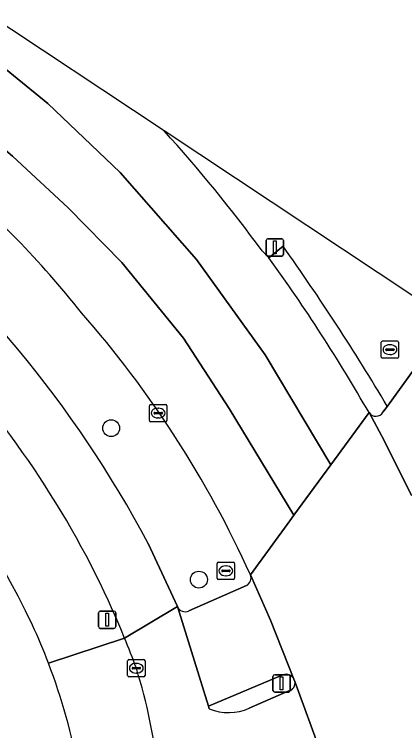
# Model space of a CAD drawing. Extents: x 159039 to 160102, y 381214 to 382524.
# Drawn here: x 160027.87 to 160050.4, y 382180.71 to 382222.07 of the extents above; entities that cross this region are included whole.
import ezdxf

# ---------------------------------------------------------------- set-up
doc = ezdxf.new("R2010")
doc.units = 0
for name, color, linetype in [('IMGEO_Berm_groen', 7, 'Continuous'), ('IMGEO_Boom', 7, 'Continuous'), ('IMGEO_Fietspad_gesloten', 7, 'Continuous'), ('IMGEO_Kolk', 7, 'Continuous'), ('IMGEO_Lichtmast', 7, 'Continuous'), ('IMGEO_Rijbaan_regionaal_gesloten', 7, 'Continuous'), ('IMGEO_Rioolput', 7, 'Continuous'), ('IMGEO_Verkeerseiland_gesloten', 7, 'Continuous'), ('IMGEO_Verkeerseiland_open', 7, 'Continuous'), ('IMGEO_Verkeersregelinstallatiepaal', 7, 'Continuous'), ('IMGEO_Voetpad_open', 7, 'Continuous')]:
    doc.layers.add(name, color=color, linetype=linetype)

msp = doc.modelspace()

# ---------------------------------------------------------------- linework, layer by layer
at = {"layer": 'IMGEO_Berm_groen'}
for points in [[(160049.395, 382199.449), (160052.99, 382204.422), (160036.51, 382215.348)], [(160042.167, 382208.411), (160042.562, 382208.02), (160043.379, 382208.685)], [(160035.583, 382191.525), (160037.284, 382187.872)], [(160037.929, 382187.619), (160041.261, 382189.088)]]:
    msp.add_lwpolyline(points, dxfattribs=at)
for centre, radius, start, end in [((159974.287, 382158.834), 84.056, 36.14285, 42.24704), ((159987.302, 382169.638), 56.69, 38.3878, 49.8687), ((159978.235, 382161.205), 64.87, 27.86532, 51.74472), ((159980.718, 382163.82), 53.395, 25.4885, 57.3461), ((159928.181, 382127.072), 141.178, 30.84152, 35.31605), ((159985.811, 382164.526), 61.111, 24.33721, 41.27742), ((160041.033, 382189.526), 0.494, 297.5473, 21.8664), ((160037.73, 382188.061), 0.485, 202.9666, 294.1984), ((159997.614, 382172.313), 34.49, 20.8877, 24.8312), ((159997.374, 382172.198), 34.755, 10.1586, 20.9235)]:
    msp.add_arc(centre, radius, start, end, dxfattribs=at)
at = {"layer": 'IMGEO_Boom'}
for centre in [(160033.456, 382198.177), (160038.523, 382189.43)]:
    msp.add_circle(centre, 0.489, dxfattribs=at)
at = {"layer": 'IMGEO_Fietspad_gesloten'}
for points in [[(160034.231, 382186.057), (160037.284, 382187.872), (160035.583, 382191.525)], [(160039.12, 382181.961), (160039.072, 382182.114), (160037.284, 382187.872), (160034.231, 382186.057)], [(160045.568, 382179.397), (160044.052, 382183.557)], [(160043.716, 382183.004), (160041.428, 382182.003)]]:
    msp.add_lwpolyline(points, dxfattribs=at)
for centre, radius, start, end in [((159978.235, 382161.205), 64.87, 27.86532, 51.74472), ((159984.115, 382165.527), 54.158, 22.2763, 42.0415), ((159979.85, 382163.877), 58.731, 20.36611, 22.18889), ((160002.63, 382174.353), 33.782, 6.4911, 17.1527), ((160043.626, 382183.437), 0.442, 281.7049, 15.7298), ((160040.223, 382184.762), 3.011, 248.4994, 293.5857)]:
    msp.add_arc(centre, radius, start, end, dxfattribs=at)
at = {"layer": 'IMGEO_Kolk'}
for p, q in [((160035.746, 382199.547), (160036.598, 382199.547)), ((160035.671, 382198.621), (160035.671, 382199.473)), ((160036.159, 382199.327), (160036.184, 382199.327)), ((160036.672, 382199.473), (160036.672, 382198.621)), ((160035.93, 382199.041), (160035.93, 382199.053)), ((160036.368, 382199.004), (160035.97, 382199.004)), ((160035.973, 382199.09), (160036.371, 382199.09)), ((160036.182, 382198.767), (160036.157, 382198.767)), ((160036.414, 382199.053), (160036.414, 382199.041)), ((160036.598, 382198.547), (160035.746, 382198.547)), ((160034.408, 382183.89), (160034.408, 382184.742)), ((160034.483, 382184.816), (160035.335, 382184.816)), ((160035.409, 382184.742), (160035.409, 382183.89)), ((160034.667, 382184.31), (160034.667, 382184.322)), ((160035.105, 382184.273), (160034.707, 382184.273)), ((160034.71, 382184.359), (160035.108, 382184.359)), ((160034.896, 382184.596), (160034.921, 382184.596)), ((160035.151, 382184.322), (160035.151, 382184.31)), ((160034.919, 382184.036), (160034.894, 382184.036)), ((160035.335, 382183.816), (160034.483, 382183.816))]:
    msp.add_line(p, q, dxfattribs=at)
for points in [[(160035.746, 382199.547), (160036.598, 382199.547)], [(160035.671, 382198.621), (160035.671, 382199.473)], [(160036.672, 382199.473), (160036.672, 382198.621)], [(160036.598, 382198.547), (160035.746, 382198.547)], [(160034.408, 382183.89), (160034.408, 382184.742)], [(160034.483, 382184.816), (160035.335, 382184.816)], [(160035.409, 382184.742), (160035.409, 382183.89)], [(160035.335, 382183.816), (160034.483, 382183.816)]]:
    msp.add_lwpolyline(points, dxfattribs=at)
for centre, radius, start, end in [((160035.748, 382199.471), 0.0765, 91.552, 178.448), ((160035.748, 382199.471), 0.0765, 91.552, 178.448), ((160036.596, 382199.471), 0.0765, 1.552, 88.448), ((160036.596, 382199.471), 0.0765, 1.552, 88.448), ((160035.97, 382199.05), 0.0403, 85.8775, 175.7526), ((160035.967, 382199.04), 0.0366, 178.938, 274.7102), ((160036.371, 382199.047), 0.043, 264.8664, 352.4533), ((160036.375, 382199.052), 0.0386, 1.7309, 96.639), ((160035.748, 382198.623), 0.0765, 181.552, 268.448), ((160035.748, 382198.623), 0.0765, 181.552, 268.448), ((160036.596, 382198.623), 0.0765, 271.552, 358.448), ((160036.596, 382198.623), 0.0765, 271.552, 358.448), ((160034.485, 382184.74), 0.0765, 91.552, 178.448), ((160034.485, 382184.74), 0.0765, 91.552, 178.448), ((160035.333, 382184.74), 0.0765, 1.552, 88.448), ((160035.333, 382184.74), 0.0765, 1.552, 88.448), ((160034.707, 382184.319), 0.0403, 85.8775, 175.7526), ((160034.704, 382184.309), 0.0366, 178.938, 274.7102), ((160035.108, 382184.316), 0.043, 264.8664, 352.4533), ((160035.112, 382184.321), 0.0386, 1.7309, 96.639), ((160034.485, 382183.892), 0.0765, 181.552, 268.448), ((160034.485, 382183.892), 0.0765, 181.552, 268.448), ((160035.333, 382183.892), 0.0765, 271.552, 358.448), ((160035.333, 382183.892), 0.0765, 271.552, 358.448)]:
    msp.add_arc(centre, radius, start, end, dxfattribs=at)
for centre, major_axis, ratio, start_param, end_param in [((160036.158, 382199.047), (-0.387, 0.002), 0.722429, 4.712389, 7.853982), ((160036.183, 382199.047), (-0.39, 0.002), 0.717154, 1.570796, 4.712389), ((160034.895, 382184.316), (-0.387, 0.002), 0.722429, 4.712389, 7.853982), ((160034.92, 382184.316), (-0.39, 0.002), 0.717154, 1.570796, 4.712389)]:
    msp.add_ellipse(centre, major_axis=major_axis, ratio=ratio, start_param=start_param, end_param=end_param, dxfattribs=at)
at = {"layer": 'IMGEO_Lichtmast'}
for p, q in [((160042.507, 382209.112), (160043.297, 382209.112)), ((160043.297, 382209.112), (160042.507, 382209.112)), ((160042.407, 382208.212), (160042.407, 382209.012)), ((160042.407, 382209.012), (160042.407, 382208.212)), ((160043.397, 382209.012), (160043.397, 382208.212)), ((160043.397, 382208.212), (160043.397, 382209.012)), ((160043.297, 382208.112), (160042.507, 382208.112)), ((160042.507, 382208.112), (160043.297, 382208.112)), ((160032.826, 382187.615), (160033.616, 382187.615)), ((160033.616, 382187.615), (160032.826, 382187.615)), ((160032.726, 382186.715), (160032.726, 382187.515)), ((160032.726, 382187.515), (160032.726, 382186.715)), ((160033.716, 382187.515), (160033.716, 382186.715)), ((160033.716, 382186.715), (160033.716, 382187.515)), ((160033.616, 382186.615), (160032.826, 382186.615)), ((160032.826, 382186.615), (160033.616, 382186.615))]:
    msp.add_line(p, q, dxfattribs=at)
for points in [[(160042.827, 382208.987), (160042.977, 382208.987), (160042.977, 382208.237), (160042.827, 382208.237), (160042.827, 382208.987)], [(160033.146, 382187.49), (160033.296, 382187.49), (160033.296, 382186.74), (160033.146, 382186.74), (160033.146, 382187.49)]]:
    msp.add_lwpolyline(points, dxfattribs=at)
for centre, start, end in [((160042.507, 382209.012), 90, 180), ((160042.507, 382209.012), 90, 180), ((160043.297, 382209.012), 0, 90), ((160043.297, 382209.012), 360, 90), ((160042.507, 382208.212), 180, 270), ((160042.507, 382208.212), 180, 270), ((160043.297, 382208.212), 270, 0), ((160043.297, 382208.212), 270, 0), ((160032.826, 382187.515), 90, 180), ((160032.826, 382187.515), 90, 180), ((160033.616, 382187.515), 0, 90), ((160033.616, 382187.515), 360, 90), ((160032.826, 382186.715), 180, 270), ((160032.826, 382186.715), 180, 270), ((160033.616, 382186.715), 270, 0), ((160033.616, 382186.715), 270, 0)]:
    msp.add_arc(centre, 0.1, start, end, dxfattribs=at)
at = {"layer": 'IMGEO_Rijbaan_regionaal_gesloten'}
for points in [[(160036.51, 382215.348), (160025.94, 382222.356), (159867.694, 382338.938), (159782.66, 382401.584), (159778.718, 382405.449)], [(160041.491, 382189.71), (160043.769, 382192.825), (160044.002, 382193.144), (160040.265, 382199.308), (160037.626, 382203.382), (160034.07, 382207.743), (160030.973, 382210.899), (160027.761, 382213.883), (160024.319, 382216.81), (160019.615, 382220.31), (160011.012, 382226.564), (159985.831, 382245.041), (159951.455, 382270.099), (159951.408, 382270.111)], [(160011.012, 382226.564), (160019.615, 382220.31), (160024.319, 382216.81), (160027.761, 382213.883), (160030.973, 382210.899), (160034.07, 382207.743), (160037.626, 382203.382), (160040.265, 382199.308), (160044.002, 382193.144), (160046.13, 382196.053), (160042.349, 382202.412), (160038.375, 382207.92), (160033.984, 382212.941), (160029.802, 382216.915), (160024.574, 382221.169), (160016.21, 382227.235)], [(160016.21, 382227.235), (160024.574, 382221.169), (160029.802, 382216.915), (160033.984, 382212.941), (160038.375, 382207.92), (160042.349, 382202.412), (160046.13, 382196.053), (160048.338, 382199.072)], [(160042.562, 382208.02), (160042.167, 382208.411)], [(160050.789, 382194.287), (160049.209, 382197.463), (160048.338, 382199.072), (160046.13, 382196.053), (160044.002, 382193.144), (160043.769, 382192.825), (160041.491, 382189.71), (160042.661, 382187.084), (160044.002, 382183.682), (160044.052, 382183.557), (160045.568, 382179.397), (160045.637, 382179.07), (160046.192, 382177.338)]]:
    msp.add_lwpolyline(points, dxfattribs=at)
for centre, radius, start, end in [((159974.287, 382158.834), 84.056, 36.14285, 42.24704), ((159987.302, 382169.638), 56.69, 38.3878, 49.8687), ((159959.27, 382147.916), 102.713, 29.87071, 35.81437), ((159985.811, 382164.526), 61.111, 24.33721, 41.27742)]:
    msp.add_arc(centre, radius, start, end, dxfattribs=at)
at = {"layer": 'IMGEO_Rioolput'}
for p, q in [((160049.045, 382202.284), (160049.045, 382203.136)), ((160049.12, 382203.21), (160049.972, 382203.21)), ((160049.533, 382202.99), (160049.558, 382202.99)), ((160050.046, 382203.136), (160050.046, 382202.284)), ((160049.304, 382202.704), (160049.304, 382202.716)), ((160049.742, 382202.667), (160049.344, 382202.667)), ((160049.347, 382202.753), (160049.745, 382202.753)), ((160049.788, 382202.716), (160049.788, 382202.704)), ((160049.972, 382202.21), (160049.12, 382202.21)), ((160049.556, 382202.43), (160049.531, 382202.43)), ((160039.654, 382190.438), (160040.506, 382190.438)), ((160039.579, 382189.512), (160039.579, 382190.364)), ((160040.067, 382190.218), (160040.092, 382190.218)), ((160040.58, 382190.364), (160040.58, 382189.512)), ((160039.838, 382189.932), (160039.838, 382189.944)), ((160040.276, 382189.895), (160039.878, 382189.895)), ((160039.881, 382189.981), (160040.279, 382189.981)), ((160040.09, 382189.658), (160040.065, 382189.658)), ((160040.322, 382189.944), (160040.322, 382189.932)), ((160040.506, 382189.438), (160039.654, 382189.438))]:
    msp.add_line(p, q, dxfattribs=at)
for points in [[(160049.045, 382202.284), (160049.045, 382203.136)], [(160049.12, 382203.21), (160049.972, 382203.21)], [(160050.046, 382203.136), (160050.046, 382202.284)], [(160049.972, 382202.21), (160049.12, 382202.21)], [(160039.654, 382190.438), (160040.506, 382190.438)], [(160039.579, 382189.512), (160039.579, 382190.364)], [(160040.58, 382190.364), (160040.58, 382189.512)], [(160040.506, 382189.438), (160039.654, 382189.438)]]:
    msp.add_lwpolyline(points, dxfattribs=at)
for centre, radius, start, end in [((160049.122, 382203.134), 0.0765, 91.552, 178.448), ((160049.122, 382203.134), 0.0765, 91.552, 178.448), ((160049.97, 382203.134), 0.0765, 1.552, 88.448), ((160049.97, 382203.134), 0.0765, 1.552, 88.448), ((160049.344, 382202.713), 0.0403, 85.8775, 175.7526), ((160049.341, 382202.703), 0.0366, 178.938, 274.7102), ((160049.745, 382202.71), 0.043, 264.8664, 352.4533), ((160049.749, 382202.715), 0.0386, 1.7309, 96.639), ((160049.122, 382202.286), 0.0765, 181.552, 268.448), ((160049.122, 382202.286), 0.0765, 181.552, 268.448), ((160049.97, 382202.286), 0.0765, 271.552, 358.448), ((160049.97, 382202.286), 0.0765, 271.552, 358.448), ((160039.656, 382190.362), 0.0765, 91.552, 178.448), ((160039.656, 382190.362), 0.0765, 91.552, 178.448), ((160040.504, 382190.362), 0.0765, 1.552, 88.448), ((160040.504, 382190.362), 0.0765, 1.552, 88.448), ((160039.878, 382189.941), 0.0403, 85.8775, 175.7526), ((160039.875, 382189.931), 0.0366, 178.938, 274.7102), ((160040.279, 382189.938), 0.043, 264.8664, 352.4533), ((160040.283, 382189.943), 0.0386, 1.7309, 96.639), ((160039.656, 382189.514), 0.0765, 181.552, 268.448), ((160039.656, 382189.514), 0.0765, 181.552, 268.448), ((160040.504, 382189.514), 0.0765, 271.552, 358.448), ((160040.504, 382189.514), 0.0765, 271.552, 358.448)]:
    msp.add_arc(centre, radius, start, end, dxfattribs=at)
for centre, major_axis, ratio, start_param, end_param in [((160049.532, 382202.71), (-0.387, 0.002), 0.722429, 4.712389, 7.853982), ((160049.557, 382202.71), (-0.39, 0.002), 0.717154, 1.570796, 4.712389), ((160040.066, 382189.938), (-0.387, 0.002), 0.722429, 4.712389, 7.853982), ((160040.091, 382189.938), (-0.39, 0.002), 0.717154, 1.570796, 4.712389)]:
    msp.add_ellipse(centre, major_axis=major_axis, ratio=ratio, start_param=start_param, end_param=end_param, dxfattribs=at)
at = {"layer": 'IMGEO_Verkeerseiland_gesloten'}
for points in [[(160043.368, 382183.935), (160039.072, 382182.114), (160039.12, 382181.961)], [(160044.052, 382183.557), (160044.002, 382183.682)], [(160041.428, 382182.003), (160043.716, 382183.004)]]:
    msp.add_lwpolyline(points, dxfattribs=at)
for centre, radius, start, end in [((160043.543, 382183.453), 0.513, 26.5196, 109.9711), ((160043.626, 382183.437), 0.442, 281.7049, 15.7298), ((160040.223, 382184.762), 3.011, 248.4994, 293.5857)]:
    msp.add_arc(centre, radius, start, end, dxfattribs=at)
at = {"layer": 'IMGEO_Verkeerseiland_open'}
for points in [[(160043.379, 382208.685), (160042.562, 382208.02)], [(160049.144, 382199.102), (160049.395, 382199.449)]]:
    msp.add_lwpolyline(points, dxfattribs=at)
for centre, radius, start, end in [((159928.181, 382127.072), 141.178, 30.84152, 35.31605), ((159959.27, 382147.916), 102.713, 29.87071, 35.81437), ((160048.732, 382199.34), 0.476, 214.2181, 330.0451)]:
    msp.add_arc(centre, radius, start, end, dxfattribs=at)
at = {"layer": 'IMGEO_Verkeersregelinstallatiepaal'}
for p, q in [((160042.795, 382183.036), (160042.795, 382183.836)), ((160042.795, 382183.836), (160042.795, 382183.036)), ((160042.895, 382183.936), (160043.685, 382183.936)), ((160043.685, 382183.936), (160042.895, 382183.936)), ((160043.785, 382183.836), (160043.785, 382183.036)), ((160043.785, 382183.036), (160043.785, 382183.836)), ((160043.685, 382182.936), (160042.895, 382182.936)), ((160042.895, 382182.936), (160043.685, 382182.936))]:
    msp.add_line(p, q, dxfattribs=at)
msp.add_lwpolyline([(160043.215, 382183.811), (160043.365, 382183.811), (160043.365, 382183.061), (160043.215, 382183.061), (160043.215, 382183.811)], dxfattribs=at)
for centre, start, end in [((160042.895, 382183.836), 90, 180), ((160042.895, 382183.836), 90, 180), ((160043.685, 382183.836), 0, 90), ((160043.685, 382183.836), 360, 90), ((160042.895, 382183.036), 180, 270), ((160042.895, 382183.036), 180, 270), ((160043.685, 382183.036), 270, 0), ((160043.685, 382183.036), 270, 0)]:
    msp.add_arc(centre, 0.1, start, end, dxfattribs=at)
at = {"layer": 'IMGEO_Voetpad_open'}
for points in [[(160052.99, 382204.422), (160049.395, 382199.449), (160049.144, 382199.102)], [(160048.338, 382199.072), (160049.209, 382197.463), (160050.789, 382194.287)], [(160044.002, 382183.682), (160042.661, 382187.084), (160041.491, 382189.71)], [(160041.261, 382189.088), (160037.929, 382187.619)], [(160037.284, 382187.872), (160039.072, 382182.114), (160043.368, 382183.935)], [(160029.838, 382184.61), (160034.231, 382186.057)], [(160034.231, 382186.057), (160029.838, 382184.61)]]:
    msp.add_lwpolyline(points, dxfattribs=at)
for centre, radius, start, end in [((159980.718, 382163.82), 53.395, 25.4885, 57.3461), ((159984.115, 382165.527), 54.158, 22.2763, 42.0415), ((160048.732, 382199.34), 0.476, 214.2181, 330.0451), ((160041.033, 382189.526), 0.494, 297.5473, 21.8664), ((160037.73, 382188.061), 0.485, 202.9666, 294.1984), ((159997.614, 382172.313), 34.49, 20.8877, 24.8312), ((159979.85, 382163.877), 58.731, 20.36611, 22.18889), ((159997.374, 382172.198), 34.755, 10.1586, 20.9235), ((160002.63, 382174.353), 33.782, 6.4911, 17.1527), ((160043.543, 382183.453), 0.513, 26.5196, 109.9711)]:
    msp.add_arc(centre, radius, start, end, dxfattribs=at)

doc.saveas('drawing.dxf')
